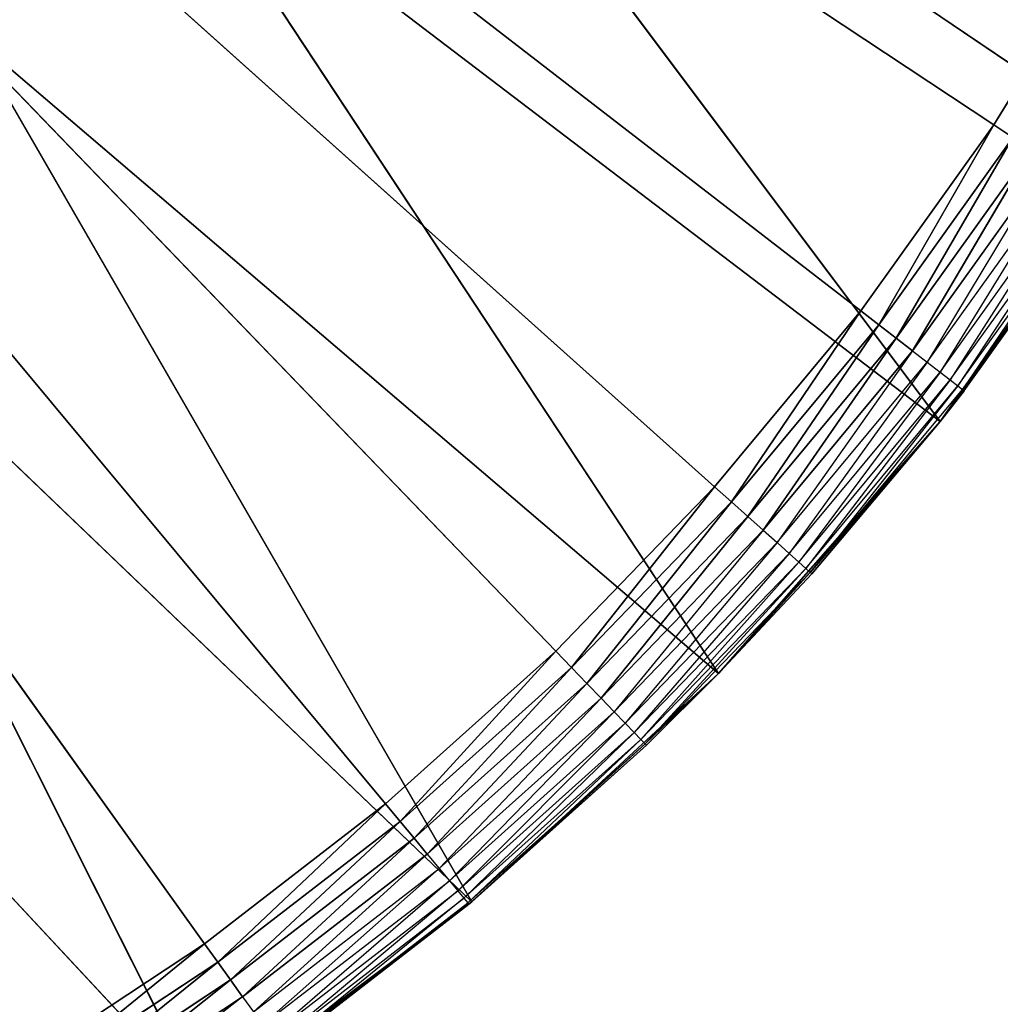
# Model space of a CAD drawing. Header units: centimetres. Extents: x 0.1 to 22.3, y 0.1 to 22.3.
# Tile 586 of 632: x 21.038 to 21.189, y 20.366 to 20.517. Entities that reach past the tile are written whole.
import ezdxf

# ---------------------------------------------------------------- set-up
doc = ezdxf.new("R2010")
doc.units = ezdxf.units.CM
doc.header["$LTSCALE"] = 2.54
doc.layers.get('0').update_dxf_attribs({"true_color": 0xff5454})

# ---------------------------------------------------------------- blocks, each defined once
blk = doc.blocks.new('Kosz na _mieci DELLA.STL')
at = {"color": 0}
for p, q in [((20.78747, 20.7658, 15.55), (21.06677, 20.37542, 15.55)), ((21.12063, 20.42025, 15.55), (20.78747, 20.7658, 15.55)), ((20.78747, 20.7658, 15.55), (21.14496, 20.44549, 15.55)), ((21.12063, 20.42025, 15.55), (20.78747, 20.7658, 15.55)), ((21.09452, 20.39685, 15.55), (20.78747, 20.7658, 15.55)), ((21.09452, 20.39685, 15.55), (20.78747, 20.7658, 15.55)), ((20.78747, 20.7658, 15.55), (21.06677, 20.37542, 15.55)), ((21.18779, 20.50095, 15.55), (20.78747, 20.7658, 15.55)), ((21.18779, 20.50095, 15.55), (20.78747, 20.7658, 15.55)), ((21.16739, 20.47244, 15.55), (20.78747, 20.7658, 15.55)), ((21.16739, 20.47244, 15.55), (20.78747, 20.7658, 15.55)), ((20.78747, 20.7658, 15.55), (21.14496, 20.44549, 15.55)), ((21.17953, 20.4555, 15.75), (21.08505, 20.58155, 15.75)), ((21.17953, 20.4555, 15.75), (21.08505, 20.58155, 15.75)), ((21.20936, 20.49745, 15.75), (21.08505, 20.58155, 15.75)), ((21.20936, 20.49745, 15.75), (21.08505, 20.58155, 15.75)), ((21.14555, 20.41683, 15.75), (21.06015, 20.54638, 15.75)), ((21.14555, 20.41683, 15.75), (21.06015, 20.54638, 15.75)), ((21.17953, 20.4555, 15.75), (21.06015, 20.54638, 15.75)), ((21.17953, 20.4555, 15.75), (21.06015, 20.54638, 15.75)), ((21.20606, 20.53088, 15.55), (21.18779, 20.50095, 15.55)), ((21.20606, 20.53088, 15.55), (21.18779, 20.50095, 15.55)), ((21.10777, 20.38186, 15.75), (21.03112, 20.51453, 15.75)), ((21.10777, 20.38186, 15.75), (21.03112, 20.51453, 15.75)), ((21.14555, 20.41683, 15.75), (21.03112, 20.51453, 15.75)), ((21.14555, 20.41683, 15.75), (21.03112, 20.51453, 15.75)), ((21.18779, 20.50095, 15.55), (21.16739, 20.47244, 15.55)), ((21.18779, 20.50095, 15.55), (21.16739, 20.47244, 15.55)), ((21.18779, 20.50095, 15.55), (21.17014, 20.47031, 15.5503)), ((21.18779, 20.50095, 15.55), (21.17014, 20.47031, 15.5503)), ((21.18779, 20.50095, 15.55), (21.19069, 20.49904, 15.5503)), ((21.18779, 20.50095, 15.55), (21.19069, 20.49904, 15.5503)), ((21.17014, 20.47031, 15.5503), (21.19069, 20.49904, 15.5503)), ((21.17014, 20.47031, 15.5503), (21.19069, 20.49904, 15.5503)), ((21.19069, 20.49904, 15.5503), (21.17281, 20.46826, 15.55121)), ((21.19069, 20.49904, 15.5503), (21.17281, 20.46826, 15.55121)), ((21.20936, 20.49745, 15.75), (21.17953, 20.4555, 15.75)), ((21.20936, 20.49745, 15.75), (21.17953, 20.4555, 15.75)), ((21.17281, 20.46826, 15.55121), (21.1935, 20.49718, 15.55121)), ((21.17281, 20.46826, 15.55121), (21.1935, 20.49718, 15.55121)), ((21.1935, 20.49718, 15.55121), (21.17531, 20.46633, 15.55268)), ((21.1935, 20.49718, 15.55121), (21.17531, 20.46633, 15.55268)), ((21.17531, 20.46633, 15.55268), (21.19613, 20.49543, 15.55268)), ((21.19613, 20.49543, 15.55268), (21.17757, 20.46458, 15.55468)), ((21.17757, 20.46458, 15.55468), (21.19852, 20.49386, 15.55468)), ((21.19852, 20.49386, 15.55468), (21.17952, 20.46307, 15.55714)), ((21.17952, 20.46307, 15.55714), (21.20057, 20.4925, 15.55714)), ((21.20057, 20.4925, 15.55714), (21.1811, 20.46185, 15.56)), ((21.1811, 20.46185, 15.56), (21.20224, 20.4914, 15.56)), ((21.20224, 20.4914, 15.56), (21.18227, 20.46095, 15.56316)), ((21.20447, 20.48992, 15.57), (21.17953, 20.4555, 15.75)), ((21.20447, 20.48992, 15.57), (21.17953, 20.4555, 15.75)), ((21.18227, 20.46095, 15.56316), (21.20347, 20.49058, 15.56316)), ((21.20347, 20.49058, 15.56316), (21.18298, 20.4604, 15.56653)), ((21.18298, 20.4604, 15.56653), (21.20422, 20.49008, 15.56653)), ((21.18322, 20.46021, 15.57), (21.20422, 20.49008, 15.56653)), ((21.18322, 20.46021, 15.57), (21.20447, 20.48992, 15.57)), ((21.0666, 20.35096, 15.75), (20.9984, 20.48649, 15.75)), ((21.0666, 20.35096, 15.75), (20.9984, 20.48649, 15.75)), ((21.10777, 20.38186, 15.75), (20.9984, 20.48649, 15.75)), ((21.10777, 20.38186, 15.75), (20.9984, 20.48649, 15.75)), ((21.16739, 20.47244, 15.55), (21.14496, 20.44549, 15.55)), ((21.16739, 20.47244, 15.55), (21.14496, 20.44549, 15.55)), ((21.16739, 20.47244, 15.55), (21.14755, 20.44317, 15.5503)), ((21.16739, 20.47244, 15.55), (21.14755, 20.44317, 15.5503)), ((21.16739, 20.47244, 15.55), (21.17014, 20.47031, 15.5503)), ((21.16739, 20.47244, 15.55), (21.17014, 20.47031, 15.5503)), ((21.14755, 20.44317, 15.5503), (21.17014, 20.47031, 15.5503)), ((21.14755, 20.44317, 15.5503), (21.17014, 20.47031, 15.5503)), ((21.17014, 20.47031, 15.5503), (21.15006, 20.44092, 15.55121)), ((21.17014, 20.47031, 15.5503), (21.15006, 20.44092, 15.55121)), ((21.17014, 20.47031, 15.5503), (21.17281, 20.46826, 15.55121)), ((21.17014, 20.47031, 15.5503), (21.17281, 20.46826, 15.55121)), ((21.15006, 20.44092, 15.55121), (21.17281, 20.46826, 15.55121)), ((21.15006, 20.44092, 15.55121), (21.17281, 20.46826, 15.55121)), ((21.17281, 20.46826, 15.55121), (21.15241, 20.43881, 15.55268)), ((21.17281, 20.46826, 15.55121), (21.15241, 20.43881, 15.55268)), ((21.17281, 20.46826, 15.55121), (21.17531, 20.46633, 15.55268)), ((21.17281, 20.46826, 15.55121), (21.17531, 20.46633, 15.55268)), ((21.15241, 20.43881, 15.55268), (21.17531, 20.46633, 15.55268)), ((21.17531, 20.46633, 15.55268), (21.15454, 20.43691, 15.55468)), ((21.17531, 20.46633, 15.55268), (21.17757, 20.46458, 15.55468)), ((21.15454, 20.43691, 15.55468), (21.17757, 20.46458, 15.55468)), ((21.17757, 20.46458, 15.55468), (21.15638, 20.43526, 15.55714)), ((21.17757, 20.46458, 15.55468), (21.17952, 20.46307, 15.55714)), ((21.15638, 20.43526, 15.55714), (21.17952, 20.46307, 15.55714)), ((21.17952, 20.46307, 15.55714), (21.15786, 20.43393, 15.56)), ((21.17952, 20.46307, 15.55714), (21.1811, 20.46185, 15.56)), ((20.96247, 20.46269, 15.75), (21.0666, 20.35096, 15.75)), ((20.96247, 20.46269, 15.75), (21.0666, 20.35096, 15.75)), ((21.15786, 20.43393, 15.56), (21.1811, 20.46185, 15.56)), ((21.1811, 20.46185, 15.56), (21.15896, 20.43295, 15.56316)), ((21.1811, 20.46185, 15.56), (21.18227, 20.46095, 15.56316)), ((21.15896, 20.43295, 15.56316), (21.18227, 20.46095, 15.56316)), ((21.18227, 20.46095, 15.56316), (21.15963, 20.43234, 15.56653)), ((21.15963, 20.43234, 15.56653), (21.18298, 20.4604, 15.56653)), ((21.17953, 20.4555, 15.57), (21.18298, 20.4604, 15.56653)), ((21.17953, 20.4555, 15.57), (21.18322, 20.46021, 15.57)), ((21.18322, 20.46021, 15.57), (21.17953, 20.4555, 15.75)), ((21.18322, 20.46021, 15.57), (21.17953, 20.4555, 15.75)), ((21.18227, 20.46095, 15.56316), (21.18298, 20.4604, 15.56653)), ((21.18322, 20.46021, 15.57), (21.18298, 20.4604, 15.56653)), ((21.17953, 20.4555, 15.75), (21.14555, 20.41683, 15.75)), ((21.17953, 20.4555, 15.75), (21.14555, 20.41683, 15.75)), ((21.17953, 20.4555, 15.57), (21.15963, 20.43234, 15.56653)), ((21.17953, 20.4555, 15.75), (21.15986, 20.43214, 15.57)), ((21.15986, 20.43214, 15.57), (21.17953, 20.4555, 15.57)), ((21.17953, 20.4555, 15.75), (21.15986, 20.43214, 15.57)), ((21.17953, 20.4555, 15.57), (21.17953, 20.4555, 15.75)), ((21.17953, 20.4555, 15.57), (21.17953, 20.4555, 15.75)), ((21.14496, 20.44549, 15.55), (21.12063, 20.42025, 15.55)), ((21.14496, 20.44549, 15.55), (21.12063, 20.42025, 15.55)), ((21.14496, 20.44549, 15.55), (21.12304, 20.41775, 15.5503)), ((21.14496, 20.44549, 15.55), (21.12304, 20.41775, 15.5503)), ((21.14496, 20.44549, 15.55), (21.14755, 20.44317, 15.5503)), ((21.14496, 20.44549, 15.55), (21.14755, 20.44317, 15.5503)), ((21.12304, 20.41775, 15.5503), (21.14755, 20.44317, 15.5503)), ((21.12304, 20.41775, 15.5503), (21.14755, 20.44317, 15.5503)), ((21.14755, 20.44317, 15.5503), (21.12538, 20.41532, 15.55121)), ((21.14755, 20.44317, 15.5503), (21.12538, 20.41532, 15.55121)), ((21.14755, 20.44317, 15.5503), (21.15006, 20.44092, 15.55121)), ((21.14755, 20.44317, 15.5503), (21.15006, 20.44092, 15.55121)), ((21.12538, 20.41532, 15.55121), (21.15006, 20.44092, 15.55121)), ((21.12538, 20.41532, 15.55121), (21.15006, 20.44092, 15.55121)), ((21.15006, 20.44092, 15.55121), (21.12757, 20.41305, 15.55268)), ((21.15006, 20.44092, 15.55121), (21.12757, 20.41305, 15.55268)), ((21.15006, 20.44092, 15.55121), (21.15241, 20.43881, 15.55268)), ((21.15006, 20.44092, 15.55121), (21.15241, 20.43881, 15.55268)), ((21.12757, 20.41305, 15.55268), (21.15241, 20.43881, 15.55268)), ((21.15241, 20.43881, 15.55268), (21.12955, 20.41099, 15.55468)), ((21.15241, 20.43881, 15.55268), (21.15454, 20.43691, 15.55468)), ((21.12955, 20.41099, 15.55468), (21.15454, 20.43691, 15.55468)), ((21.15454, 20.43691, 15.55468), (21.13126, 20.40922, 15.55714)), ((21.15454, 20.43691, 15.55468), (21.15638, 20.43526, 15.55714)), ((21.13126, 20.40922, 15.55714), (21.15638, 20.43526, 15.55714)), ((21.15638, 20.43526, 15.55714), (21.13265, 20.40778, 15.56)), ((21.15638, 20.43526, 15.55714), (21.15786, 20.43393, 15.56)), ((21.13265, 20.40778, 15.56), (21.15786, 20.43393, 15.56)), ((21.15786, 20.43393, 15.56), (21.13367, 20.40672, 15.56316)), ((21.13367, 20.40672, 15.56316), (21.15896, 20.43295, 15.56316)), ((21.15896, 20.43295, 15.56316), (21.1343, 20.40607, 15.56653)), ((21.15786, 20.43393, 15.56), (21.15896, 20.43295, 15.56316)), ((21.15896, 20.43295, 15.56316), (21.15963, 20.43234, 15.56653)), ((21.1343, 20.40607, 15.56653), (21.15963, 20.43234, 15.56653)), ((21.15963, 20.43234, 15.56653), (21.14555, 20.41683, 15.57)), ((21.14555, 20.41683, 15.75), (21.15986, 20.43214, 15.57)), ((21.14555, 20.41683, 15.75), (21.15986, 20.43214, 15.57)), ((21.14555, 20.41683, 15.57), (21.15986, 20.43214, 15.57)), ((21.15986, 20.43214, 15.57), (21.15963, 20.43234, 15.56653)), ((21.12063, 20.42025, 15.55), (21.09452, 20.39685, 15.55)), ((21.12063, 20.42025, 15.55), (21.09452, 20.39685, 15.55)), ((21.12063, 20.42025, 15.55), (21.09674, 20.39418, 15.5503)), ((21.12063, 20.42025, 15.55), (21.09674, 20.39418, 15.5503)), ((21.12063, 20.42025, 15.55), (21.12304, 20.41775, 15.5503)), ((21.12063, 20.42025, 15.55), (21.12304, 20.41775, 15.5503)), ((21.09674, 20.39418, 15.5503), (21.12304, 20.41775, 15.5503)), ((21.09674, 20.39418, 15.5503), (21.12304, 20.41775, 15.5503)), ((21.12304, 20.41775, 15.5503), (21.09889, 20.39159, 15.55121)), ((21.12304, 20.41775, 15.5503), (21.09889, 20.39159, 15.55121)), ((21.12304, 20.41775, 15.5503), (21.12538, 20.41532, 15.55121)), ((21.12304, 20.41775, 15.5503), (21.12538, 20.41532, 15.55121)), ((21.14555, 20.41683, 15.75), (21.10777, 20.38186, 15.75)), ((21.14555, 20.41683, 15.75), (21.10777, 20.38186, 15.75)), ((21.14555, 20.41683, 15.57), (21.1343, 20.40607, 15.56653)), ((21.13451, 20.40585, 15.57), (21.14555, 20.41683, 15.75)), ((21.13451, 20.40585, 15.57), (21.14555, 20.41683, 15.75)), ((21.13451, 20.40585, 15.57), (21.14555, 20.41683, 15.57)), ((21.14555, 20.41683, 15.75), (21.14555, 20.41683, 15.57)), ((21.14555, 20.41683, 15.75), (21.14555, 20.41683, 15.57)), ((21.09889, 20.39159, 15.55121), (21.12538, 20.41532, 15.55121)), ((21.09889, 20.39159, 15.55121), (21.12538, 20.41532, 15.55121)), ((21.12538, 20.41532, 15.55121), (21.10091, 20.38916, 15.55268)), ((21.12538, 20.41532, 15.55121), (21.10091, 20.38916, 15.55268)), ((21.12538, 20.41532, 15.55121), (21.12757, 20.41305, 15.55268)), ((21.12538, 20.41532, 15.55121), (21.12757, 20.41305, 15.55268)), ((21.10091, 20.38916, 15.55268), (21.12757, 20.41305, 15.55268)), ((21.12757, 20.41305, 15.55268), (21.10274, 20.38697, 15.55468)), ((21.12757, 20.41305, 15.55268), (21.12955, 20.41099, 15.55468)), ((21.10274, 20.38697, 15.55468), (21.12955, 20.41099, 15.55468)), ((21.12955, 20.41099, 15.55468), (21.10432, 20.38507, 15.55714)), ((21.12955, 20.41099, 15.55468), (21.13126, 20.40922, 15.55714)), ((21.10432, 20.38507, 15.55714), (21.13126, 20.40922, 15.55714)), ((21.13126, 20.40922, 15.55714), (21.1056, 20.38354, 15.56)), ((21.13126, 20.40922, 15.55714), (21.13265, 20.40778, 15.56)), ((21.1056, 20.38354, 15.56), (21.13265, 20.40778, 15.56)), ((21.13265, 20.40778, 15.56), (21.10654, 20.3824, 15.56316)), ((21.13265, 20.40778, 15.56), (21.13367, 20.40672, 15.56316)), ((21.10654, 20.3824, 15.56316), (21.13367, 20.40672, 15.56316)), ((21.13367, 20.40672, 15.56316), (21.10712, 20.38171, 15.56653)), ((21.10712, 20.38171, 15.56653), (21.1343, 20.40607, 15.56653)), ((21.10731, 20.38148, 15.57), (21.1343, 20.40607, 15.56653)), ((21.10731, 20.38148, 15.57), (21.13451, 20.40585, 15.57)), ((21.13451, 20.40585, 15.57), (21.10777, 20.38186, 15.75)), ((21.13451, 20.40585, 15.57), (21.10777, 20.38186, 15.75)), ((21.13367, 20.40672, 15.56316), (21.1343, 20.40607, 15.56653)), ((21.13451, 20.40585, 15.57), (21.1343, 20.40607, 15.56653)), ((21.09452, 20.39685, 15.55), (21.06677, 20.37542, 15.55)), ((21.09452, 20.39685, 15.55), (21.06677, 20.37542, 15.55)), ((21.09452, 20.39685, 15.55), (21.06879, 20.3726, 15.5503)), ((21.09452, 20.39685, 15.55), (21.06879, 20.3726, 15.5503)), ((21.09452, 20.39685, 15.55), (21.09674, 20.39418, 15.5503)), ((21.09452, 20.39685, 15.55), (21.09674, 20.39418, 15.5503)), ((21.06879, 20.3726, 15.5503), (21.09674, 20.39418, 15.5503)), ((21.06879, 20.3726, 15.5503), (21.09674, 20.39418, 15.5503)), ((21.09674, 20.39418, 15.5503), (21.07075, 20.36986, 15.55121)), ((21.09674, 20.39418, 15.5503), (21.07075, 20.36986, 15.55121)), ((21.09674, 20.39418, 15.5503), (21.09889, 20.39159, 15.55121)), ((21.09674, 20.39418, 15.5503), (21.09889, 20.39159, 15.55121)), ((21.07075, 20.36986, 15.55121), (21.09889, 20.39159, 15.55121)), ((21.07075, 20.36986, 15.55121), (21.09889, 20.39159, 15.55121)), ((21.09889, 20.39159, 15.55121), (21.07259, 20.36729, 15.55268)), ((21.09889, 20.39159, 15.55121), (21.07259, 20.36729, 15.55268)), ((21.09889, 20.39159, 15.55121), (21.10091, 20.38916, 15.55268)), ((21.09889, 20.39159, 15.55121), (21.10091, 20.38916, 15.55268)), ((21.07259, 20.36729, 15.55268), (21.10091, 20.38916, 15.55268)), ((21.10091, 20.38916, 15.55268), (21.07425, 20.36497, 15.55468)), ((21.10091, 20.38916, 15.55268), (21.10274, 20.38697, 15.55468)), ((21.07425, 20.36497, 15.55468), (21.10274, 20.38697, 15.55468)), ((21.10274, 20.38697, 15.55468), (21.07568, 20.36296, 15.55714)), ((21.10274, 20.38697, 15.55468), (21.10432, 20.38507, 15.55714)), ((21.07568, 20.36296, 15.55714), (21.10432, 20.38507, 15.55714)), ((21.10432, 20.38507, 15.55714), (21.07684, 20.36133, 15.56)), ((21.10432, 20.38507, 15.55714), (21.1056, 20.38354, 15.56)), ((21.07684, 20.36133, 15.56), (21.1056, 20.38354, 15.56)), ((21.1056, 20.38354, 15.56), (21.0777, 20.36014, 15.56316)), ((21.1056, 20.38354, 15.56), (21.10654, 20.3824, 15.56316)), ((21.10777, 20.38186, 15.75), (21.0666, 20.35096, 15.75)), ((21.10777, 20.38186, 15.75), (21.0666, 20.35096, 15.75)), ((21.10731, 20.38148, 15.57), (21.0666, 20.35096, 15.75)), ((21.10731, 20.38148, 15.57), (21.0666, 20.35096, 15.75)), ((21.0777, 20.36014, 15.56316), (21.10654, 20.3824, 15.56316)), ((21.10654, 20.3824, 15.56316), (21.07823, 20.3594, 15.56653)), ((21.07823, 20.3594, 15.56653), (21.10712, 20.38171, 15.56653)), ((21.0784, 20.35916, 15.57), (21.10712, 20.38171, 15.56653)), ((21.0784, 20.35916, 15.57), (21.10731, 20.38148, 15.57)), ((21.10654, 20.3824, 15.56316), (21.10712, 20.38171, 15.56653)), ((21.10731, 20.38148, 15.57), (21.10712, 20.38171, 15.56653)), ((21.10731, 20.38148, 15.57), (21.10777, 20.38186, 15.75)), ((21.10731, 20.38148, 15.57), (21.10777, 20.38186, 15.75)), ((21.06677, 20.37542, 15.55), (21.03753, 20.35608, 15.55)), ((21.06677, 20.37542, 15.55), (21.03753, 20.35608, 15.55)), ((21.06677, 20.37542, 15.55), (21.03934, 20.35311, 15.5503)), ((21.06677, 20.37542, 15.55), (21.03934, 20.35311, 15.5503)), ((21.06677, 20.37542, 15.55), (21.06879, 20.3726, 15.5503)), ((21.06677, 20.37542, 15.55), (21.06879, 20.3726, 15.5503)), ((21.03934, 20.35311, 15.5503), (21.06879, 20.3726, 15.5503)), ((21.03934, 20.35311, 15.5503), (21.06879, 20.3726, 15.5503)), ((21.06879, 20.3726, 15.5503), (21.04109, 20.35024, 15.55121)), ((21.06879, 20.3726, 15.5503), (21.04109, 20.35024, 15.55121)), ((21.06879, 20.3726, 15.5503), (21.07075, 20.36986, 15.55121)), ((21.06879, 20.3726, 15.5503), (21.07075, 20.36986, 15.55121)), ((21.04109, 20.35024, 15.55121), (21.07075, 20.36986, 15.55121)), ((21.04109, 20.35024, 15.55121), (21.07075, 20.36986, 15.55121)), ((21.07075, 20.36986, 15.55121), (21.04274, 20.34754, 15.55268)), ((21.07075, 20.36986, 15.55121), (21.04274, 20.34754, 15.55268)), ((21.07075, 20.36986, 15.55121), (21.07259, 20.36729, 15.55268)), ((21.07075, 20.36986, 15.55121), (21.07259, 20.36729, 15.55268)), ((21.04274, 20.34754, 15.55268), (21.07259, 20.36729, 15.55268)), ((21.07259, 20.36729, 15.55268), (21.04422, 20.3451, 15.55468)), ((21.07259, 20.36729, 15.55268), (21.07425, 20.36497, 15.55468))]:
    blk.add_line(p, q, dxfattribs=at)
mesh = blk.add_polyface(dxfattribs=at)
corners = [(22.13747, 22.1158, 47.35), (0.33747, 22.1158, 47.35), (3.63747, 19.8158, 47.35)]
mesh.append_faces([[corners[k] for k in face] for face in [(0, 1, 2)]], dxfattribs={"color": 0})
mesh = blk.add_polyface(dxfattribs=at)
corners = [(22.13747, 22.1158, 47.25), (18.83747, 19.8158, 47.25), (0.33747, 22.1158, 47.25)]
mesh.append_faces([[corners[k] for k in face] for face in [(0, 1, 2)]], dxfattribs={"color": 0})
mesh = blk.add_polyface(dxfattribs=at)
corners = [(22.13747, 22.1158, 47.35), (3.63747, 19.8158, 47.35), (18.83747, 19.8158, 47.35)]
mesh.append_faces([[corners[k] for k in face] for face in [(0, 1, 2)]], dxfattribs={"color": 0})
mesh = blk.add_polyface(dxfattribs=at)
corners = [(22.13747, 22.1158, 47.35), (18.83747, 19.8158, 47.35), (19.01112, 19.80061, 47.35)]
mesh.append_faces([[corners[k] for k in face] for face in [(0, 1, 2)]], dxfattribs={"color": 0})
mesh = blk.add_polyface(dxfattribs=at)
corners = [(22.13747, 22.1158, 47.25), (19.01112, 19.80061, 47.25), (18.83747, 19.8158, 47.25)]
mesh.append_faces([[corners[k] for k in face] for face in [(0, 1, 2)]], dxfattribs={"color": 0})
mesh = blk.add_polyface(dxfattribs=at)
corners = [(22.13747, 22.1158, 47.35), (19.01112, 19.80061, 47.35), (19.1795, 19.75549, 47.35)]
mesh.append_faces([[corners[k] for k in face] for face in [(0, 1, 2)]], dxfattribs={"color": 0})
mesh = blk.add_polyface(dxfattribs=at)
corners = [(22.13747, 22.1158, 47.25), (19.1795, 19.75549, 47.25), (19.01112, 19.80061, 47.25)]
mesh.append_faces([[corners[k] for k in face] for face in [(0, 1, 2)]], dxfattribs={"color": 0})
mesh = blk.add_polyface(dxfattribs=at)
corners = [(22.13747, 22.1158, 47.35), (19.1795, 19.75549, 47.35), (19.33747, 19.68183, 47.35)]
mesh.append_faces([[corners[k] for k in face] for face in [(0, 1, 2)]], dxfattribs={"color": 0})
mesh = blk.add_polyface(dxfattribs=at)
corners = [(22.13747, 22.1158, 47.25), (19.33747, 19.68183, 47.25), (19.1795, 19.75549, 47.25)]
mesh.append_faces([[corners[k] for k in face] for face in [(0, 1, 2)]], dxfattribs={"color": 0})
mesh = blk.add_polyface(dxfattribs=at)
corners = [(22.13747, 22.1158, 47.35), (19.33747, 19.68183, 47.35), (19.48026, 19.58185, 47.35)]
mesh.append_faces([[corners[k] for k in face] for face in [(0, 1, 2)]], dxfattribs={"color": 0})
mesh = blk.add_polyface(dxfattribs=at)
corners = [(22.13747, 22.1158, 47.25), (19.48026, 19.58185, 47.25), (19.33747, 19.68183, 47.25)]
mesh.append_faces([[corners[k] for k in face] for face in [(0, 1, 2)]], dxfattribs={"color": 0})
mesh = blk.add_polyface(dxfattribs=at)
corners = [(22.13747, 22.1158, 47.35), (19.48026, 19.58185, 47.35), (19.60352, 19.45859, 47.35)]
mesh.append_faces([[corners[k] for k in face] for face in [(0, 1, 2)]], dxfattribs={"color": 0})
mesh = blk.add_polyface(dxfattribs=at)
corners = [(22.13747, 22.1158, 47.25), (19.60352, 19.45859, 47.25), (19.48026, 19.58185, 47.25)]
mesh.append_faces([[corners[k] for k in face] for face in [(0, 1, 2)]], dxfattribs={"color": 0})
mesh = blk.add_polyface(dxfattribs=at)
corners = [(22.13747, 22.1158, 47.35), (19.60352, 19.45859, 47.35), (19.7035, 19.3158, 47.35)]
mesh.append_faces([[corners[k] for k in face] for face in [(0, 1, 2)]], dxfattribs={"color": 0})
mesh = blk.add_polyface(dxfattribs=at)
corners = [(22.13747, 22.1158, 47.25), (19.7035, 19.3158, 47.25), (19.60352, 19.45859, 47.25)]
mesh.append_faces([[corners[k] for k in face] for face in [(0, 1, 2)]], dxfattribs={"color": 0})
mesh = blk.add_polyface(dxfattribs=at)
corners = [(22.13747, 22.1158, 47.35), (19.7035, 19.3158, 47.35), (19.77717, 19.15782, 47.35)]
mesh.append_faces([[corners[k] for k in face] for face in [(0, 1, 2)]], dxfattribs={"color": 0})
mesh = blk.add_polyface(dxfattribs=at)
corners = [(22.13747, 22.1158, 47.25), (19.77717, 19.15782, 47.25), (19.7035, 19.3158, 47.25)]
mesh.append_faces([[corners[k] for k in face] for face in [(0, 1, 2)]], dxfattribs={"color": 0})
mesh = blk.add_polyface(dxfattribs=at)
corners = [(22.13747, 22.1158, 47.35), (19.77717, 19.15782, 47.35), (19.82228, 18.98945, 47.35)]
mesh.append_faces([[corners[k] for k in face] for face in [(0, 1, 2)]], dxfattribs={"color": 0})
mesh = blk.add_polyface(dxfattribs=at)
corners = [(22.13747, 22.1158, 47.25), (19.82228, 18.98945, 47.25), (19.77717, 19.15782, 47.25)]
mesh.append_faces([[corners[k] for k in face] for face in [(0, 1, 2)]], dxfattribs={"color": 0})
mesh = blk.add_polyface(dxfattribs=at)
corners = [(22.13747, 22.1158, 47.35), (19.82228, 18.98945, 47.35), (19.83748, 18.8158, 47.35)]
mesh.append_faces([[corners[k] for k in face] for face in [(0, 1, 2)]], dxfattribs={"color": 0})
mesh = blk.add_polyface(dxfattribs=at)
corners = [(22.13747, 22.1158, 47.25), (19.83748, 18.8158, 47.25), (19.82228, 18.98945, 47.25)]
mesh.append_faces([[corners[k] for k in face] for face in [(0, 1, 2)]], dxfattribs={"color": 0})
mesh = blk.add_polyface(dxfattribs=at)
corners = [(22.13747, 22.1158, 47.35), (19.83748, 18.8158, 47.35), (22.13747, 0.3158, 47.35)]
mesh.append_faces([[corners[k] for k in face] for face in [(0, 1, 2)]], dxfattribs={"color": 0})
mesh = blk.add_polyface(dxfattribs=at)
corners = [(22.13747, 0.3158, 47.25), (19.83748, 3.6158, 47.25), (22.13747, 22.1158, 47.25)]
mesh.append_faces([[corners[k] for k in face] for face in [(0, 1, 2)]], dxfattribs={"color": 0})
mesh = blk.add_polyface(dxfattribs=at)
corners = [(22.13747, 22.1158, 47.25), (19.83748, 3.6158, 47.25), (19.83748, 18.8158, 47.25)]
mesh.append_faces([[corners[k] for k in face] for face in [(0, 1, 2)]], dxfattribs={"color": 0})
mesh = blk.add_polyface(dxfattribs=at)
corners = [(21.83747, 0.6158, 15.75), (0.63747, 0.6158, 15.75), (21.83747, 21.8158, 15.75)]
mesh.append_faces([[corners[k] for k in face] for face in [(0, 1, 2)]], dxfattribs={"color": 0})
mesh = blk.add_polyface(dxfattribs=at)
corners = [(21.83747, 21.8158, 15.75), (0.63747, 0.6158, 15.75), (0.63747, 21.8158, 15.75)]
mesh.append_faces([[corners[k] for k in face] for face in [(0, 1, 2)]], dxfattribs={"color": 0})
mesh = blk.add_polyface(dxfattribs=at)
corners = [(21.83747, 0.6158, 15.95), (0.63747, 21.8158, 15.95), (0.63747, 0.6158, 15.95)]
mesh.append_faces([[corners[k] for k in face] for face in [(0, 1, 2)]], dxfattribs={"color": 0})
mesh = blk.add_polyface(dxfattribs=at)
corners = [(21.83747, 21.8158, 15.95), (0.63747, 21.8158, 15.95), (21.83747, 0.6158, 15.95)]
mesh.append_faces([[corners[k] for k in face] for face in [(0, 1, 2)]], dxfattribs={"color": 0})
mesh = blk.add_polyface(dxfattribs=at)
corners = [(21.06677, 20.37542, 15.55), (21.03753, 20.35608, 15.55), (20.78747, 20.7658, 15.55)]
mesh.append_faces([[corners[k] for k in face] for face in [(0, 1, 2)]], dxfattribs={"color": 0})
mesh = blk.add_polyface(dxfattribs=at)
corners = [(21.14496, 20.44549, 15.55), (21.12063, 20.42025, 15.55), (20.78747, 20.7658, 15.55)]
mesh.append_faces([[corners[k] for k in face] for face in [(0, 1, 2)]], dxfattribs={"color": 0})
mesh = blk.add_polyface(dxfattribs=at)
corners = [(21.12063, 20.42025, 15.55), (21.09452, 20.39685, 15.55), (20.78747, 20.7658, 15.55)]
mesh.append_faces([[corners[k] for k in face] for face in [(0, 1, 2)]], dxfattribs={"color": 0})
mesh = blk.add_polyface(dxfattribs=at)
corners = [(21.09452, 20.39685, 15.55), (21.06677, 20.37542, 15.55), (20.78747, 20.7658, 15.55)]
mesh.append_faces([[corners[k] for k in face] for face in [(0, 1, 2)]], dxfattribs={"color": 0})
mesh = blk.add_polyface(dxfattribs=at)
corners = [(21.20606, 20.53088, 15.55), (21.18779, 20.50095, 15.55), (20.78747, 20.7658, 15.55)]
mesh.append_faces([[corners[k] for k in face] for face in [(0, 1, 2)]], dxfattribs={"color": 0})
mesh = blk.add_polyface(dxfattribs=at)
corners = [(21.18779, 20.50095, 15.55), (21.16739, 20.47244, 15.55), (20.78747, 20.7658, 15.55)]
mesh.append_faces([[corners[k] for k in face] for face in [(0, 1, 2)]], dxfattribs={"color": 0})
mesh = blk.add_polyface(dxfattribs=at)
corners = [(21.16739, 20.47244, 15.55), (21.14496, 20.44549, 15.55), (20.78747, 20.7658, 15.55)]
mesh.append_faces([[corners[k] for k in face] for face in [(0, 1, 2)]], dxfattribs={"color": 0})
mesh = blk.add_polyface(dxfattribs=at)
corners = [(21.06015, 20.54638, 15.95), (20.78747, 20.7658, 15.95), (21.03112, 20.51453, 15.95)]
mesh.append_faces([[corners[k] for k in face] for face in [(0, 1, 2)]], dxfattribs={"color": 0})
mesh = blk.add_polyface(dxfattribs=at)
corners = [(21.20936, 20.49745, 15.75), (21.10544, 20.61951, 15.75), (21.08505, 20.58155, 15.75)]
mesh.append_faces([[corners[k] for k in face] for face in [(0, 1, 2)]], dxfattribs={"color": 0})
mesh = blk.add_polyface(dxfattribs=at)
corners = [(21.23472, 20.54225, 15.75), (21.10544, 20.61951, 15.75), (21.20936, 20.49745, 15.75)]
mesh.append_faces([[corners[k] for k in face] for face in [(0, 1, 2)]], dxfattribs={"color": 0})
mesh = blk.add_polyface(dxfattribs=at)
corners = [(21.17953, 20.4555, 15.75), (21.08505, 20.58155, 15.75), (21.06015, 20.54638, 15.75)]
mesh.append_faces([[corners[k] for k in face] for face in [(0, 1, 2)]], dxfattribs={"color": 0})
mesh = blk.add_polyface(dxfattribs=at)
corners = [(21.20936, 20.49745, 15.75), (21.08505, 20.58155, 15.75), (21.17953, 20.4555, 15.75)]
mesh.append_faces([[corners[k] for k in face] for face in [(0, 1, 2)]], dxfattribs={"color": 0})
mesh = blk.add_polyface(dxfattribs=at)
corners = [(21.14555, 20.41683, 15.75), (21.06015, 20.54638, 15.75), (21.03112, 20.51453, 15.75)]
mesh.append_faces([[corners[k] for k in face] for face in [(0, 1, 2)]], dxfattribs={"color": 0})
mesh = blk.add_polyface(dxfattribs=at)
corners = [(21.06015, 20.54638, 15.95), (21.03112, 20.51453, 15.95), (21.06015, 20.54638, 15.75)]
mesh.append_faces([[corners[k] for k in face] for face in [(0, 1, 2)]], dxfattribs={"color": 0})
mesh = blk.add_polyface(dxfattribs=at)
corners = [(21.06015, 20.54638, 15.75), (21.03112, 20.51453, 15.95), (21.03112, 20.51453, 15.75)]
mesh.append_faces([[corners[k] for k in face] for face in [(0, 1, 2)]], dxfattribs={"color": 0})
mesh = blk.add_polyface(dxfattribs=at)
corners = [(21.17953, 20.4555, 15.75), (21.06015, 20.54638, 15.75), (21.14555, 20.41683, 15.75)]
mesh.append_faces([[corners[k] for k in face] for face in [(0, 1, 2)]], dxfattribs={"color": 0})
mesh = blk.add_polyface(dxfattribs=at)
corners = [(21.20606, 20.53088, 15.55), (21.19069, 20.49904, 15.5503), (21.18779, 20.50095, 15.55)]
mesh.append_faces([[corners[k] for k in face] for face in [(0, 1, 2)]], dxfattribs={"color": 0})
mesh = blk.add_polyface(dxfattribs=at)
corners = [(21.10777, 20.38186, 15.75), (21.03112, 20.51453, 15.75), (20.9984, 20.48649, 15.75)]
mesh.append_faces([[corners[k] for k in face] for face in [(0, 1, 2)]], dxfattribs={"color": 0})
mesh = blk.add_polyface(dxfattribs=at)
corners = [(21.14555, 20.41683, 15.75), (21.03112, 20.51453, 15.75), (21.10777, 20.38186, 15.75)]
mesh.append_faces([[corners[k] for k in face] for face in [(0, 1, 2)]], dxfattribs={"color": 0})
mesh = blk.add_polyface(dxfattribs=at)
corners = [(21.18779, 20.50095, 15.55), (21.17014, 20.47031, 15.5503), (21.16739, 20.47244, 15.55)]
mesh.append_faces([[corners[k] for k in face] for face in [(0, 1, 2)]], dxfattribs={"color": 0})
mesh = blk.add_polyface(dxfattribs=at)
corners = [(21.19069, 20.49904, 15.5503), (21.17014, 20.47031, 15.5503), (21.18779, 20.50095, 15.55)]
mesh.append_faces([[corners[k] for k in face] for face in [(0, 1, 2)]], dxfattribs={"color": 0})
mesh = blk.add_polyface(dxfattribs=at)
corners = [(21.19069, 20.49904, 15.5503), (21.17281, 20.46826, 15.55121), (21.17014, 20.47031, 15.5503)]
mesh.append_faces([[corners[k] for k in face] for face in [(0, 1, 2)]], dxfattribs={"color": 0})
mesh = blk.add_polyface(dxfattribs=at)
corners = [(21.1935, 20.49718, 15.55121), (21.17281, 20.46826, 15.55121), (21.19069, 20.49904, 15.5503)]
mesh.append_faces([[corners[k] for k in face] for face in [(0, 1, 2)]], dxfattribs={"color": 0})
mesh = blk.add_polyface(dxfattribs=at)
corners = [(21.20936, 20.49745, 15.75), (21.17953, 20.4555, 15.75), (21.20447, 20.48992, 15.57)]
mesh.append_faces([[corners[k] for k in face] for face in [(0, 1, 2)]], dxfattribs={"color": 0})
mesh = blk.add_polyface(dxfattribs=at)
corners = [(21.1935, 20.49718, 15.55121), (21.17531, 20.46633, 15.55268), (21.17281, 20.46826, 15.55121)]
mesh.append_faces([[corners[k] for k in face] for face in [(0, 1, 2)]], dxfattribs={"color": 0})
mesh = blk.add_polyface(dxfattribs=at)
corners = [(21.19613, 20.49543, 15.55268), (21.17531, 20.46633, 15.55268), (21.1935, 20.49718, 15.55121)]
mesh.append_faces([[corners[k] for k in face] for face in [(0, 1, 2)]], dxfattribs={"color": 0})
mesh = blk.add_polyface(dxfattribs=at)
corners = [(21.20447, 20.48992, 15.57), (21.17953, 20.4555, 15.75), (21.18322, 20.46021, 15.57)]
mesh.append_faces([[corners[k] for k in face] for face in [(0, 1, 2)]], dxfattribs={"color": 0})
mesh = blk.add_polyface(dxfattribs=at)
corners = [(21.0666, 20.35096, 15.75), (20.9984, 20.48649, 15.75), (20.96247, 20.46269, 15.75)]
mesh.append_faces([[corners[k] for k in face] for face in [(0, 1, 2)]], dxfattribs={"color": 0})
mesh = blk.add_polyface(dxfattribs=at)
corners = [(21.10777, 20.38186, 15.75), (20.9984, 20.48649, 15.75), (21.0666, 20.35096, 15.75)]
mesh.append_faces([[corners[k] for k in face] for face in [(0, 1, 2)]], dxfattribs={"color": 0})
mesh = blk.add_polyface(dxfattribs=at)
corners = [(21.16739, 20.47244, 15.55), (21.14755, 20.44317, 15.5503), (21.14496, 20.44549, 15.55)]
mesh.append_faces([[corners[k] for k in face] for face in [(0, 1, 2)]], dxfattribs={"color": 0})
mesh = blk.add_polyface(dxfattribs=at)
corners = [(21.17014, 20.47031, 15.5503), (21.14755, 20.44317, 15.5503), (21.16739, 20.47244, 15.55)]
mesh.append_faces([[corners[k] for k in face] for face in [(0, 1, 2)]], dxfattribs={"color": 0})
mesh = blk.add_polyface(dxfattribs=at)
corners = [(21.17014, 20.47031, 15.5503), (21.15006, 20.44092, 15.55121), (21.14755, 20.44317, 15.5503)]
mesh.append_faces([[corners[k] for k in face] for face in [(0, 1, 2)]], dxfattribs={"color": 0})
mesh = blk.add_polyface(dxfattribs=at)
corners = [(21.17281, 20.46826, 15.55121), (21.15006, 20.44092, 15.55121), (21.17014, 20.47031, 15.5503)]
mesh.append_faces([[corners[k] for k in face] for face in [(0, 1, 2)]], dxfattribs={"color": 0})
mesh = blk.add_polyface(dxfattribs=at)
corners = [(21.17281, 20.46826, 15.55121), (21.15241, 20.43881, 15.55268), (21.15006, 20.44092, 15.55121)]
mesh.append_faces([[corners[k] for k in face] for face in [(0, 1, 2)]], dxfattribs={"color": 0})
mesh = blk.add_polyface(dxfattribs=at)
corners = [(21.17531, 20.46633, 15.55268), (21.15241, 20.43881, 15.55268), (21.17281, 20.46826, 15.55121)]
mesh.append_faces([[corners[k] for k in face] for face in [(0, 1, 2)]], dxfattribs={"color": 0})
mesh = blk.add_polyface(dxfattribs=at)
corners = [(21.0666, 20.35096, 15.75), (20.96247, 20.46269, 15.75), (21.02246, 20.32446, 15.75)]
mesh.append_faces([[corners[k] for k in face] for face in [(0, 1, 2)]], dxfattribs={"color": 0})
mesh = blk.add_polyface(dxfattribs=at)
corners = [(21.18322, 20.46021, 15.57), (21.17953, 20.4555, 15.75), (21.17953, 20.4555, 15.57)]
mesh.append_faces([[corners[k] for k in face] for face in [(0, 1, 2)]], dxfattribs={"color": 0})
mesh = blk.add_polyface(dxfattribs=at)
corners = [(21.17953, 20.4555, 15.75), (21.14555, 20.41683, 15.75), (21.15986, 20.43214, 15.57)]
mesh.append_faces([[corners[k] for k in face] for face in [(0, 1, 2)]], dxfattribs={"color": 0})
mesh = blk.add_polyface(dxfattribs=at)
corners = [(21.17953, 20.4555, 15.75), (21.15986, 20.43214, 15.57), (21.17953, 20.4555, 15.57)]
mesh.append_faces([[corners[k] for k in face] for face in [(0, 1, 2)]], dxfattribs={"color": 0})
mesh = blk.add_polyface(dxfattribs=at)
corners = [(21.14496, 20.44549, 15.55), (21.12304, 20.41775, 15.5503), (21.12063, 20.42025, 15.55)]
mesh.append_faces([[corners[k] for k in face] for face in [(0, 1, 2)]], dxfattribs={"color": 0})
mesh = blk.add_polyface(dxfattribs=at)
corners = [(21.14755, 20.44317, 15.5503), (21.12304, 20.41775, 15.5503), (21.14496, 20.44549, 15.55)]
mesh.append_faces([[corners[k] for k in face] for face in [(0, 1, 2)]], dxfattribs={"color": 0})
mesh = blk.add_polyface(dxfattribs=at)
corners = [(21.14755, 20.44317, 15.5503), (21.12538, 20.41532, 15.55121), (21.12304, 20.41775, 15.5503)]
mesh.append_faces([[corners[k] for k in face] for face in [(0, 1, 2)]], dxfattribs={"color": 0})
mesh = blk.add_polyface(dxfattribs=at)
corners = [(21.15006, 20.44092, 15.55121), (21.12538, 20.41532, 15.55121), (21.14755, 20.44317, 15.5503)]
mesh.append_faces([[corners[k] for k in face] for face in [(0, 1, 2)]], dxfattribs={"color": 0})
mesh = blk.add_polyface(dxfattribs=at)
corners = [(21.15006, 20.44092, 15.55121), (21.12757, 20.41305, 15.55268), (21.12538, 20.41532, 15.55121)]
mesh.append_faces([[corners[k] for k in face] for face in [(0, 1, 2)]], dxfattribs={"color": 0})
mesh = blk.add_polyface(dxfattribs=at)
corners = [(21.15241, 20.43881, 15.55268), (21.12757, 20.41305, 15.55268), (21.15006, 20.44092, 15.55121)]
mesh.append_faces([[corners[k] for k in face] for face in [(0, 1, 2)]], dxfattribs={"color": 0})
mesh = blk.add_polyface(dxfattribs=at)
corners = [(21.15986, 20.43214, 15.57), (21.14555, 20.41683, 15.75), (21.14555, 20.41683, 15.57)]
mesh.append_faces([[corners[k] for k in face] for face in [(0, 1, 2)]], dxfattribs={"color": 0})
mesh = blk.add_polyface(dxfattribs=at)
corners = [(21.12063, 20.42025, 15.55), (21.09674, 20.39418, 15.5503), (21.09452, 20.39685, 15.55)]
mesh.append_faces([[corners[k] for k in face] for face in [(0, 1, 2)]], dxfattribs={"color": 0})
mesh = blk.add_polyface(dxfattribs=at)
corners = [(21.12304, 20.41775, 15.5503), (21.09674, 20.39418, 15.5503), (21.12063, 20.42025, 15.55)]
mesh.append_faces([[corners[k] for k in face] for face in [(0, 1, 2)]], dxfattribs={"color": 0})
mesh = blk.add_polyface(dxfattribs=at)
corners = [(21.12304, 20.41775, 15.5503), (21.09889, 20.39159, 15.55121), (21.09674, 20.39418, 15.5503)]
mesh.append_faces([[corners[k] for k in face] for face in [(0, 1, 2)]], dxfattribs={"color": 0})
mesh = blk.add_polyface(dxfattribs=at)
corners = [(21.12538, 20.41532, 15.55121), (21.09889, 20.39159, 15.55121), (21.12304, 20.41775, 15.5503)]
mesh.append_faces([[corners[k] for k in face] for face in [(0, 1, 2)]], dxfattribs={"color": 0})
mesh = blk.add_polyface(dxfattribs=at)
corners = [(21.10777, 20.38186, 15.75), (21.13451, 20.40585, 15.57), (21.14555, 20.41683, 15.75)]
mesh.append_faces([[corners[k] for k in face] for face in [(0, 1, 2)]], dxfattribs={"color": 0})
mesh = blk.add_polyface(dxfattribs=at)
corners = [(21.14555, 20.41683, 15.75), (21.13451, 20.40585, 15.57), (21.14555, 20.41683, 15.57)]
mesh.append_faces([[corners[k] for k in face] for face in [(0, 1, 2)]], dxfattribs={"color": 0})
mesh = blk.add_polyface(dxfattribs=at)
corners = [(21.12538, 20.41532, 15.55121), (21.10091, 20.38916, 15.55268), (21.09889, 20.39159, 15.55121)]
mesh.append_faces([[corners[k] for k in face] for face in [(0, 1, 2)]], dxfattribs={"color": 0})
mesh = blk.add_polyface(dxfattribs=at)
corners = [(21.12757, 20.41305, 15.55268), (21.10091, 20.38916, 15.55268), (21.12538, 20.41532, 15.55121)]
mesh.append_faces([[corners[k] for k in face] for face in [(0, 1, 2)]], dxfattribs={"color": 0})
mesh = blk.add_polyface(dxfattribs=at)
corners = [(21.10777, 20.38186, 15.75), (21.10731, 20.38148, 15.57), (21.13451, 20.40585, 15.57)]
mesh.append_faces([[corners[k] for k in face] for face in [(0, 1, 2)]], dxfattribs={"color": 0})
mesh = blk.add_polyface(dxfattribs=at)
corners = [(21.09452, 20.39685, 15.55), (21.06879, 20.3726, 15.5503), (21.06677, 20.37542, 15.55)]
mesh.append_faces([[corners[k] for k in face] for face in [(0, 1, 2)]], dxfattribs={"color": 0})
mesh = blk.add_polyface(dxfattribs=at)
corners = [(21.09674, 20.39418, 15.5503), (21.06879, 20.3726, 15.5503), (21.09452, 20.39685, 15.55)]
mesh.append_faces([[corners[k] for k in face] for face in [(0, 1, 2)]], dxfattribs={"color": 0})
mesh = blk.add_polyface(dxfattribs=at)
corners = [(21.09674, 20.39418, 15.5503), (21.07075, 20.36986, 15.55121), (21.06879, 20.3726, 15.5503)]
mesh.append_faces([[corners[k] for k in face] for face in [(0, 1, 2)]], dxfattribs={"color": 0})
mesh = blk.add_polyface(dxfattribs=at)
corners = [(21.09889, 20.39159, 15.55121), (21.07075, 20.36986, 15.55121), (21.09674, 20.39418, 15.5503)]
mesh.append_faces([[corners[k] for k in face] for face in [(0, 1, 2)]], dxfattribs={"color": 0})
mesh = blk.add_polyface(dxfattribs=at)
corners = [(21.09889, 20.39159, 15.55121), (21.07259, 20.36729, 15.55268), (21.07075, 20.36986, 15.55121)]
mesh.append_faces([[corners[k] for k in face] for face in [(0, 1, 2)]], dxfattribs={"color": 0})
mesh = blk.add_polyface(dxfattribs=at)
corners = [(21.10091, 20.38916, 15.55268), (21.07259, 20.36729, 15.55268), (21.09889, 20.39159, 15.55121)]
mesh.append_faces([[corners[k] for k in face] for face in [(0, 1, 2)]], dxfattribs={"color": 0})
mesh = blk.add_polyface(dxfattribs=at)
corners = [(21.0666, 20.35096, 15.75), (21.10731, 20.38148, 15.57), (21.10777, 20.38186, 15.75)]
mesh.append_faces([[corners[k] for k in face] for face in [(0, 1, 2)]], dxfattribs={"color": 0})
mesh = blk.add_polyface(dxfattribs=at)
corners = [(21.0666, 20.35096, 15.75), (21.0784, 20.35916, 15.57), (21.10731, 20.38148, 15.57)]
mesh.append_faces([[corners[k] for k in face] for face in [(0, 1, 2)]], dxfattribs={"color": 0})
mesh = blk.add_polyface(dxfattribs=at)
corners = [(21.06677, 20.37542, 15.55), (21.03934, 20.35311, 15.5503), (21.03753, 20.35608, 15.55)]
mesh.append_faces([[corners[k] for k in face] for face in [(0, 1, 2)]], dxfattribs={"color": 0})
mesh = blk.add_polyface(dxfattribs=at)
corners = [(21.06879, 20.3726, 15.5503), (21.03934, 20.35311, 15.5503), (21.06677, 20.37542, 15.55)]
mesh.append_faces([[corners[k] for k in face] for face in [(0, 1, 2)]], dxfattribs={"color": 0})
mesh = blk.add_polyface(dxfattribs=at)
corners = [(21.06879, 20.3726, 15.5503), (21.04109, 20.35024, 15.55121), (21.03934, 20.35311, 15.5503)]
mesh.append_faces([[corners[k] for k in face] for face in [(0, 1, 2)]], dxfattribs={"color": 0})
mesh = blk.add_polyface(dxfattribs=at)
corners = [(21.07075, 20.36986, 15.55121), (21.04109, 20.35024, 15.55121), (21.06879, 20.3726, 15.5503)]
mesh.append_faces([[corners[k] for k in face] for face in [(0, 1, 2)]], dxfattribs={"color": 0})
mesh = blk.add_polyface(dxfattribs=at)
corners = [(21.07075, 20.36986, 15.55121), (21.04274, 20.34754, 15.55268), (21.04109, 20.35024, 15.55121)]
mesh.append_faces([[corners[k] for k in face] for face in [(0, 1, 2)]], dxfattribs={"color": 0})
mesh = blk.add_polyface(dxfattribs=at)
corners = [(21.07259, 20.36729, 15.55268), (21.04274, 20.34754, 15.55268), (21.07075, 20.36986, 15.55121)]
mesh.append_faces([[corners[k] for k in face] for face in [(0, 1, 2)]], dxfattribs={"color": 0})

msp = doc.modelspace()

# ---------------------------------------------------------------- block references
at = {"color": 0}
msp.add_blockref('Kosz na _mieci DELLA.STL', (0, 0), dxfattribs=at)

doc.saveas('drawing.dxf')
